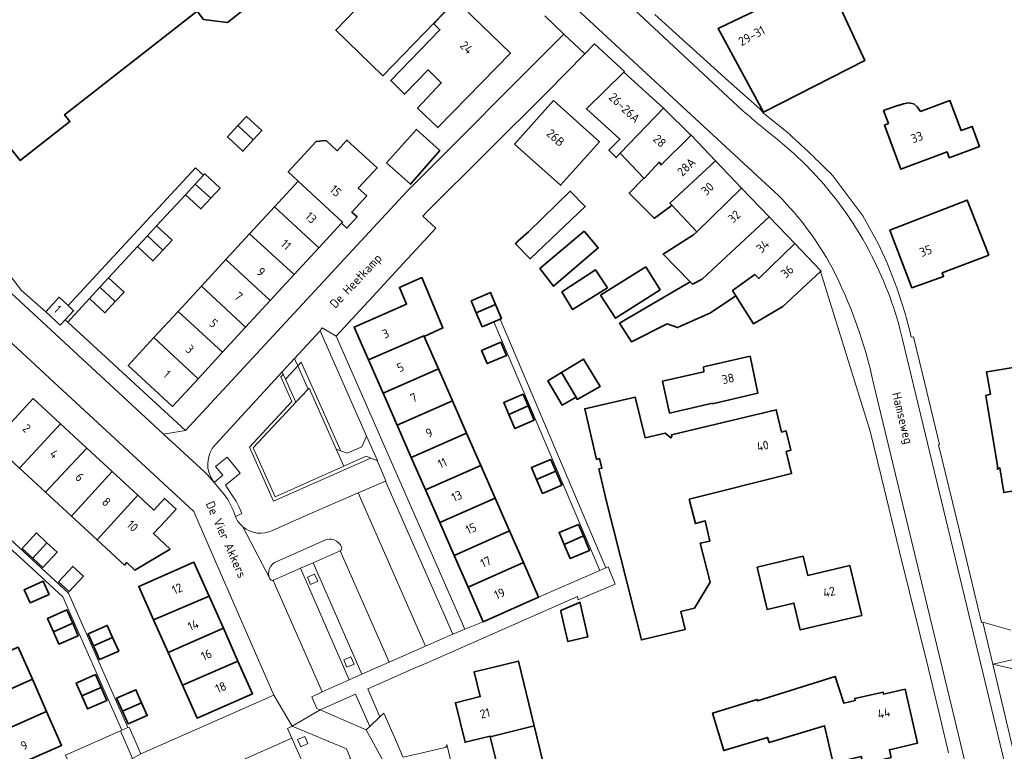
# Model space of a CAD drawing. Header units: metres. Extents: x 152391 to 157968, y 462336 to 467280.
# Tile 341 of 656: x 154051 to 154201, y 465605 to 465716. Entities that reach past the tile are written whole.
import ezdxf
from ezdxf.enums import TextEntityAlignment as Align

# ---------------------------------------------------------------- set-up
doc = ezdxf.new("R2010")
doc.units = ezdxf.units.M
doc.header["$LTSCALE"] = 0.75
for name, color, linetype, lineweight in [('B-WE-GR-BEPLANTING_CULTUUR_HEESTERS-GV', 251, 'Continuous', 18), ('B-WE-GR-GROENVOORZIENING-GV', 251, 'Continuous', 18), ('B-WE-OG-BEBOUWING-GV', 6, 'Continuous', 35), ('B-WE-OG-BEBOUWING-T18', 1, 'Continuous', 18), ('B-WE-OG-TERREIN_ONBEGROEID-GV', 251, 'Continuous', 18), ('B-WE-OG-TOPOGRAFIE-T18', 1, 'Continuous', 18), ('B-WE-VH-VERHARDING_BETONSTRAATSTEEN-GV', 251, 'Continuous', 18), ('B-WE-VH-VERHARDING_TEGEL-GV', 251, 'Continuous', 18)]:
    doc.layers.add(name, color=color, linetype=linetype, lineweight=lineweight)
doc.styles.add('NLCS-ISO-M750-T18', font='NLCS-ISO.ttf', dxfattribs={"height": 1.35})

msp = doc.modelspace()

# ---------------------------------------------------------------- linework, layer by layer
at = {"layer": 'B-WE-GR-BEPLANTING_CULTUUR_HEESTERS-GV'}
for points in [[(154093.71, 465663.89), (154099.65, 465650.56), (154099.73, 465650.38), (154100.73, 465650.01), (154102.98, 465650.99), (154103.65, 465652.61), (154096.74, 465668.3), (154096.58, 465668.67), (154092.7, 465664.46), (154092.86, 465664.08), (154093.19, 465663.33)], [(154203.63, 465616.78), (154204.39, 465616.94), (154216.49, 465619.47), (154216.52, 465619.38), (154223.68, 465620.97), (154237.01, 465623.81), (154254.37, 465627.73), (154253.5, 465631.79), (154253.45, 465631.78), (154253.43, 465630.04), (154213.61, 465621.08), (154199.23, 465617.81)], [(154104.16, 465608.33), (154102.01, 465613.23), (154096.61, 465610.84), (154103.61, 465607.81)]]:
    msp.add_lwpolyline(points, close=True, dxfattribs=at)
for points in [[(154104.32, 465649.26), (154104.1, 465649.16), (154089.49, 465642.7), (154085.8, 465650.92), (154092.3, 465657.91), (154090.6, 465661.68), (154090.97, 465662.07), (154090.81, 465662.41), (154080.61, 465651.34)], [(154080.41, 465645.56), (154081.73, 465646.63), (154080.65, 465647.96), (154082.4, 465649.39), (154084.39, 465646.94), (154082.14, 465645.12), (154083.24, 465643.51), (154083.8, 465642.68), (154084.23, 465641.77), (154084.65, 465640.79), (154083.67, 465640.34)], [(154089.34, 465638.21), (154094.2, 465640.39), (154102.4, 465643.95), (154106.57, 465645.76), (154106.64, 465645.81), (154105.29, 465648.87), (154104.32, 465649.26)]]:
    msp.add_lwpolyline(points, dxfattribs=at)
for points in [[(154080.61, 465651.34, 0.368231), (154080.41, 465645.56)], [(154083.67, 465640.34, 0.116924), (154084.81, 465638.79)], [(154084.81, 465638.79, 0.297166), (154089.34, 465638.21)]]:
    msp.add_lwpolyline(points, format="xyb", dxfattribs=at)
at = {"layer": 'B-WE-GR-GROENVOORZIENING-GV'}
for points in [[(154095.76, 465631.57), (154094.66, 465631.09), (154095.14, 465629.99), (154096.24, 465630.47)], [(154101.3, 465618.93), (154100.2, 465618.46), (154100.68, 465617.36), (154101.78, 465617.83)], [(154094.26, 465606.79), (154093.15, 465606.32), (154093.63, 465605.22), (154094.73, 465605.69)]]:
    msp.add_lwpolyline(points, close=True, dxfattribs=at)
at = {"layer": 'B-WE-OG-BEBOUWING-GV'}
for points in [[(154093.65, 465746.95), (154093.59, 465747.03), (154092.92, 465746.63), (154090.25, 465750), (154078.28, 465765.52), (154078.27, 465765.51), (154055.38, 465750.53), (154055.35, 465750.57), (154054.62, 465750), (154032.53, 465732.62), (154032.86, 465732.19), (154025.6, 465726.52), (154036.4, 465712.88), (154050.83, 465694.66), (154058.42, 465700.59), (154057.6, 465701.64), (154077.83, 465717.46), (154078.82, 465716.2), (154082.48, 465715.74), (154085.32, 465717.95), (154085.77, 465721.62), (154084.79, 465722.89), (154102.01, 465736.35)], [(154165.72, 465721.65), (154163.68, 465720.65), (154164.8, 465718.37), (154164.56, 465718.26), (154157.32, 465714.8), (154164.24, 465702.02), (154179.69, 465709.9), (154174.23, 465721.81), (154173.9, 465721.74), (154172.47, 465724.81), (154165.77, 465721.52)], [(154106.49, 465722.32), (154098.98, 465714.55), (154106.17, 465707.59), (154117.18, 465718.97), (154114.6, 465721.47), (154113.54, 465720.37), (154110.22, 465723.58), (154107.79, 465721.07)], [(154121.33, 465706.62), (154125.62, 465711.02), (154118.3, 465718.12), (154118.18, 465718), (154117.23, 465718.92), (154114.92, 465716.56), (154113.93, 465715.54), (154114.88, 465714.61), (154107.37, 465706.87), (154109.46, 465704.81), (154113.07, 465708.48), (154115.07, 465706.5), (154111.47, 465702.64), (154114.57, 465699.68)], [(154142.4, 465695.79), (154149, 465702.66), (154142.94, 465708.16), (154137.23, 465702.56), (154142.33, 465697.9), (154140.67, 465696.22), (154141.77, 465695.1)], [(154126.25, 465697.17), (154133.27, 465690.89), (154139.21, 465697.53), (154132.19, 465703.81)], [(154188.19, 465702.13), (154187.7, 465702.84), (154187.17, 465703.33), (154186.39, 465703.46), (154185.6, 465703.32), (154184.85, 465703.05), (154184.83, 465703.12), (154182.57, 465702.27), (154183.31, 465700.31), (154182.69, 465700.08), (154185.21, 465693.33), (154192.27, 465695.98), (154192.6, 465695.09), (154197.22, 465696.81), (154196.09, 465699.85), (154194.41, 465699.22), (154192.7, 465703.81)], [(154142.4, 465695.79), (154146.01, 465691.97), (154146.06, 465691.92), (154148.32, 465694.41), (154148.62, 465693.99), (154153.2, 465698.51), (154153.13, 465698.58), (154149.16, 465702.52), (154149, 465702.66)], [(154086.4, 465697.82), (154084.05, 465699.98), (154082.44, 465698.25), (154084.79, 465696.08)], [(154084.05, 465699.98), (154086.4, 465697.82), (154087.71, 465699.23), (154085.37, 465701.4)], [(154106.71, 465694.31), (154110.39, 465691.04), (154114.86, 465696.19), (154111.29, 465699.4)], [(154146.01, 465691.97), (154143.75, 465689.69), (154147.47, 465685.99), (154147.61, 465685.85), (154150.09, 465687.7), (154150.25, 465687.84), (154149.98, 465688.15), (154156.92, 465694.62), (154153.2, 465698.51), (154148.62, 465693.99), (154148.32, 465694.41), (154146.06, 465691.92)], [(154093.24, 465691.52), (154100.03, 465685.27), (154099.87, 465685.1), (154100.68, 465684.35), (154102.24, 465686.05), (154101.43, 465686.79), (154103.7, 465689.26), (154102.42, 465690.44), (154104.63, 465692.85), (154105.28, 465693.55), (154100.69, 465697.79), (154099.18, 465696.15), (154097.54, 465697.71), (154095.98, 465697.55), (154091.72, 465692.92)], [(154150.25, 465687.84), (154154.09, 465683.78), (154160.91, 465690.46), (154156.92, 465694.62), (154149.98, 465688.15)], [(154077.55, 465691.05), (154079.91, 465688.9), (154081.33, 465690.43), (154078.98, 465692.61), (154078.79, 465692.41)], [(154076.06, 465689.45), (154078.41, 465687.28), (154079.91, 465688.9), (154077.55, 465691.05)], [(154093.24, 465691.52), (154089.63, 465687.6), (154096.42, 465681.36), (154099.87, 465685.1), (154100.03, 465685.27)], [(154128.39, 465683.78), (154126.75, 465682.35), (154126.39, 465681.93), (154128.67, 465679.64), (154137.05, 465687.66), (154134.75, 465689.99)], [(154154.09, 465683.78), (154153.57, 465683.34), (154148.93, 465680.35), (154153.05, 465676.17), (154153.41, 465675.8), (154154.89, 465676.54), (154165.13, 465686.05), (154160.91, 465690.46)], [(154198.61, 465680.23), (154195.33, 465688.63), (154183.52, 465684.05), (154186.86, 465675.25), (154191.72, 465676.97), (154191.52, 465677.55)], [(154092.65, 465677.27), (154096.42, 465681.36), (154089.63, 465687.6), (154085.84, 465683.48)], [(154153.05, 465676.17), (154142.28, 465669.83), (154144.1, 465667.01), (154149.55, 465669.72), (154151.15, 465669.18), (154156.17, 465671.41), (154160.04, 465674.02), (154159.54, 465674.82), (154162.93, 465677.26), (154163.52, 465676.67), (154169.01, 465682.01), (154165.13, 465686.05), (154154.89, 465676.54), (154153.41, 465675.8)], [(154070.25, 465683.17), (154072.59, 465680.99), (154074, 465682.51), (154071.65, 465684.68)], [(154088.99, 465673.31), (154092.65, 465677.27), (154085.84, 465683.48), (154082.21, 465679.55)], [(154136.91, 465683.89), (154130.13, 465678.17), (154132.2, 465675.48), (154139.03, 465681.33)], [(154068.73, 465681.53), (154071.08, 465679.35), (154072.59, 465680.99), (154070.25, 465683.17)], [(154159.54, 465674.82), (154160.04, 465674.02), (154161.42, 465671.82), (154162.7, 465669.76), (154167.19, 465672.37), (154172.93, 465677.73), (154173.02, 465677.82), (154169.01, 465682.01), (154163.52, 465676.67), (154162.93, 465677.26)], [(154078.48, 465675.5), (154085.22, 465669.21), (154088.99, 465673.31), (154082.21, 465679.55)], [(154140.47, 465675.24), (154138.63, 465677.98), (154133.49, 465674.63), (154135.12, 465671.93)], [(154146.29, 465678.45), (154139.39, 465674.1), (154141.66, 465670.6), (154148.5, 465674.94)], [(154065.33, 465673.14), (154066.67, 465674.59), (154064.32, 465676.76), (154062.99, 465675.32)], [(154103.98, 465664.24), (154112.43, 465667.92), (154112.48, 465667.79), (154115.33, 465669.11), (154112.09, 465676.8), (154108.69, 465675.3), (154109.8, 465672.75), (154101.79, 465669.24)], [(154065.33, 465673.14), (154062.99, 465675.32), (154061.4, 465673.6), (154063.75, 465671.43)], [(154081.7, 465665.4), (154085.22, 465669.21), (154078.48, 465675.5), (154074.93, 465671.65)], [(154120.43, 465671.41), (154123.36, 465672.68), (154122.6, 465674.5), (154122.51, 465674.46), (154119.65, 465673.25)], [(154054.75, 465671.58), (154056.94, 465669.55), (154057.69, 465670.36), (154058.98, 465671.75), (154058.15, 465672.52), (154056.78, 465673.79)], [(154081.7, 465665.4), (154074.93, 465671.65), (154071.23, 465667.64), (154077.98, 465661.35)], [(154123.12, 465670.05), (154124.06, 465670.45), (154124.27, 465670.54), (154123.36, 465672.68), (154120.43, 465671.41), (154121.33, 465669.29)], [(154071.23, 465667.64), (154067.31, 465663.39), (154074.09, 465657.14), (154077.98, 465661.35)], [(154103.98, 465664.24), (154106.19, 465659.19), (154114.65, 465662.86), (154112.48, 465667.79), (154112.43, 465667.92)], [(154121.23, 465665.7), (154122.09, 465663.68), (154125.04, 465664.93), (154124.17, 465666.96)], [(154135.64, 465658.53), (154135.8, 465658.2), (154139.31, 465660.16), (154136.79, 465664.37), (154133.44, 465662.33)], [(154149.9, 465656.11), (154156.45, 465657.63), (154156.47, 465657.55), (154163.41, 465659.17), (154162.19, 465664.8), (154155.1, 465663.18), (154155.16, 465662.43), (154148.83, 465660.98)], [(154116.79, 465657.98), (154114.65, 465662.86), (154106.19, 465659.19), (154108.35, 465654.27)], [(154205.02, 465648.5), (154203.38, 465659.79), (154205.35, 465660.09), (154204.8, 465663.48), (154198.99, 465662.53), (154198.3, 465662.42), (154198.88, 465658.99), (154198.16, 465658.79), (154199.96, 465648.1), (154199.95, 465647.55), (154200.32, 465647.75), (154200.9, 465643.99), (154205.52, 465644.76)], [(154133.44, 465662.33), (154131.35, 465661.05), (154133.51, 465657.36), (154135.64, 465658.53)], [(154056.96, 465654.5), (154052.79, 465658.35), (154046.54, 465651.57), (154050.72, 465647.71)], [(154108.35, 465654.27), (154110.5, 465649.35), (154118.94, 465653.08), (154116.79, 465657.98)], [(154125.39, 465655.93), (154128.32, 465657.22), (154127.56, 465659), (154124.62, 465657.75)], [(154168.4, 465650.46), (154167.71, 465653.35), (154167.69, 465653.4), (154167.01, 465653.23), (154166.19, 465656.64), (154150.19, 465652.8), (154150.24, 465652.59), (154150.13, 465652.34), (154149.25, 465653.06), (154146.2, 465652.36), (154144.69, 465658.55), (154136.98, 465656.78), (154138.76, 465649.07), (154139.24, 465649.19), (154139.6, 465647.72), (154139.1, 465647.6), (154140.3, 465642.65), (154145.62, 465621.53), (154152.3, 465623.13), (154151.65, 465625.86), (154153.72, 465626.36), (154156.09, 465630.34), (154154.61, 465636.26), (154156.08, 465636.61), (154155.35, 465639.68), (154153.86, 465639.28), (154152.91, 465642.98), (154168.54, 465646.9), (154167.72, 465650.29)], [(154128.32, 465657.22), (154125.39, 465655.93), (154126.3, 465653.79), (154129.24, 465655.05)], [(154050.72, 465647.71), (154054.68, 465644.05), (154060.98, 465650.79), (154056.96, 465654.5)], [(154110.5, 465649.35), (154112.67, 465644.4), (154121.1, 465648.15), (154118.94, 465653.08)], [(154064.87, 465647.2), (154060.98, 465650.79), (154054.68, 465644.05), (154058.64, 465640.4)], [(154129.63, 465645.97), (154132.56, 465647.26), (154131.79, 465649.07), (154128.84, 465647.82)], [(154112.67, 465644.4), (154114.85, 465639.44), (154123.28, 465643.17), (154121.1, 465648.15)], [(154068.8, 465643.58), (154064.87, 465647.2), (154058.64, 465640.4), (154062.57, 465636.78)], [(154129.63, 465645.97), (154130.53, 465643.86), (154133.47, 465645.11), (154132.56, 465647.26)], [(154068.8, 465643.58), (154062.57, 465636.78), (154066.73, 465632.93), (154067.09, 465633.32), (154068.34, 465632.17), (154073.71, 465635.38), (154071.16, 465637.73), (154072.98, 465639.71), (154074.62, 465641.48), (154072.86, 465643.11), (154071.22, 465641.34)], [(154125.48, 465638.17), (154123.28, 465643.17), (154114.85, 465639.44), (154117.05, 465634.41)], [(154136.76, 465637.39), (154136.02, 465639.14), (154133.07, 465637.89), (154133.84, 465636.08)], [(154054.92, 465636.34), (154053.31, 465637.84), (154051.14, 465635.48), (154052.76, 465633.98)], [(154125.48, 465638.17), (154117.05, 465634.41), (154119.18, 465629.55), (154127.61, 465633.31)], [(154136.76, 465637.39), (154133.84, 465636.08), (154134.75, 465633.93), (154137.7, 465635.18)], [(154052.76, 465633.98), (154054.3, 465632.57), (154056.47, 465634.92), (154054.92, 465636.34)], [(154163.26, 465632.62), (154164.79, 465626.17), (154168.89, 465627.14), (154169.86, 465623.05), (154179.23, 465625.26), (154177.42, 465632.88), (154170.99, 465631.36), (154170.29, 465634.29)], [(154056.68, 465630.37), (154058.3, 465628.88), (154060.47, 465631.23), (154058.85, 465632.72)], [(154071.18, 465624.56), (154079.66, 465628.19), (154077.35, 465633.4), (154068.92, 465629.66)], [(154119.18, 465629.55), (154121.49, 465624.3), (154129.92, 465628.04), (154127.61, 465633.31)], [(154055.25, 465628.46), (154054.36, 465630.47), (154051.44, 465629.18), (154052.33, 465627.17)], [(154079.66, 465628.19), (154071.18, 465624.56), (154073.39, 465619.58), (154081.83, 465623.3)], [(154133.35, 465625.86), (154134.38, 465621.3), (154137.45, 465621.99), (154136.29, 465627.13), (154136.27, 465627.26), (154136.07, 465627.17), (154133.32, 465626)], [(154058.84, 465624.05), (154057.94, 465626.09), (154055.01, 465624.8), (154055.92, 465622.76)], [(154055.92, 465622.76), (154056.75, 465620.87), (154059.68, 465622.16), (154058.84, 465624.05)], [(154064.94, 465621.88), (154064.12, 465623.74), (154061.19, 465622.44), (154062, 465620.62)], [(154075.59, 465614.62), (154084.04, 465618.3), (154081.83, 465623.3), (154073.39, 465619.58)], [(154064.94, 465621.88), (154062, 465620.62), (154062.93, 465618.51), (154065.86, 465619.81)], [(154044.27, 465611.76), (154052.7, 465615.51), (154050.54, 465620.4), (154042.1, 465616.7)], [(154084.04, 465618.3), (154075.59, 465614.62), (154077.82, 465609.59), (154086.26, 465613.29)], [(154129.27, 465608.4), (154126.85, 465618.3), (154122.89, 465617.33), (154120.11, 465616.65), (154121.04, 465612.87), (154117.24, 465611.93), (154118.71, 465605.9), (154122.52, 465606.84), (154122.55, 465606.74)], [(154063.17, 465614.27), (154062.31, 465616.22), (154059.38, 465614.92), (154060.24, 465612.98)], [(154185.89, 465613.99), (154182.57, 465613.24), (154182.5, 465613.57), (154178.17, 465612.6), (154178.24, 465612.28), (154176.5, 465611.89), (154175.16, 465615.94), (154163.32, 465612.24), (154163.26, 465612.43), (154156.48, 465610.32), (154158.18, 465604.64), (154164.86, 465606.64), (154165.1, 465605.86), (154173.55, 465608.41), (154174.89, 465602.73), (154175.27, 465602.82), (154179.16, 465603.74), (154179.44, 465602.56), (154183.73, 465603.58), (154183.46, 465604.75), (154187.73, 465605.76)], [(154044.27, 465611.76), (154046.42, 465606.89), (154054.86, 465610.61), (154052.7, 465615.51)], [(154063.17, 465614.27), (154060.24, 465612.98), (154061.12, 465610.99), (154064.05, 465612.29)], [(154066.42, 465610.63), (154069.36, 465611.91), (154068.48, 465613.91), (154065.55, 465612.62)], [(154066.42, 465610.63), (154067.28, 465608.69), (154070.21, 465609.97), (154069.36, 465611.91)], [(154054.86, 465610.61), (154046.42, 465606.89), (154048.71, 465601.7), (154057.14, 465605.42)], [(154124.86, 465597.35), (154131.56, 465599.01), (154129.27, 465608.4), (154122.55, 465606.74), (154123.4, 465603.29), (154119.58, 465602.35), (154121.02, 465596.4)]]:
    msp.add_lwpolyline(points, close=True, dxfattribs=at)
at = {"layer": 'B-WE-OG-TERREIN_ONBEGROEID-GV'}
msp.add_lwpolyline([(154094.75, 465659.77), (154093.75, 465658.7), (154086.4, 465650.84), (154089.72, 465643.35), (154100.19, 465648.02), (154099.03, 465650.64), (154094.91, 465659.95)], close=True, dxfattribs=at)
at = {"layer": 'B-WE-VH-VERHARDING_BETONSTRAATSTEEN-GV'}
for points in [[(154106.61, 465744.76), (154123.45, 465729.22), (154127.86, 465725.14), (154130.05, 465723.13), (154132.99, 465720.39), (154166.59, 465689.25)], [(154166.59, 465689.25), (154132.99, 465720.39), (154131.62, 465718.92), (154128.68, 465721.66), (154130.05, 465723.13), (154127.86, 465725.14), (154126.5, 465723.67), (154122.08, 465727.75), (154123.45, 465729.22), (154106.61, 465744.76)], [(154161.11, 465702.26), (154143.05, 465719.09)], [(154143.05, 465719.09), (154161.11, 465702.26)], [(154130.87, 465716.73), (154133.76, 465713.93), (154136.98, 465710.95), (154138.45, 465712.45), (154143.02, 465708.24), (154142.94, 465708.16), (154149, 465702.66), (154149.16, 465702.52), (154153.13, 465698.58), (154153.2, 465698.51), (154156.92, 465694.62), (154160.91, 465690.46), (154165.13, 465686.05), (154169.01, 465682.01), (154173.02, 465677.82), (154172.93, 465677.73), (154180.55, 465653.38), (154182.26, 465646.3), (154185.01, 465634.98), (154189.45, 465617.13), (154191.19, 465609.66), (154192.49, 465604.3)], [(154167.86, 465699.01), (154164.26, 465701.9), (154163.69, 465702.53), (154158.88, 465706.82), (154147.68, 465716.96)], [(154181.5, 465682.47), (154179.43, 465686.21), (154174.83, 465692.34)], [(154045.21, 465678.28), (154040.79, 465674.82), (154054.52, 465662.15), (154055.29, 465661.44), (154077.31, 465641.1), (154080.13, 465634.65), (154089.55, 465613.07), (154092.33, 465608.38), (154096.61, 465610.84), (154096.1, 465611.03), (154095.31, 465612.85), (154096.92, 465613.58), (154089.45, 465630.6)], [(154081.7, 465644.01), (154080.72, 465645.2), (154080.43, 465645.54), (154079.43, 465646.69), (154078.99, 465647.12), (154072.69, 465652.93), (154045.21, 465678.28)], [(154193.38, 465609.52), (154197.27, 465593.42), (154203.14, 465569.07), (154203.64, 465569.19), (154204.12, 465567.26), (154208.81, 465568.33), (154208.34, 465570.29), (154208.86, 465570.41), (154202.97, 465594.77), (154199.11, 465610.87), (154185.48, 465667.33)], [(154185.48, 465667.33), (154199.11, 465610.87)], [(154199.11, 465610.87), (154202.97, 465594.77), (154208.86, 465570.41), (154209.25, 465570.5), (154210.69, 465570.81), (154208.03, 465581.64), (154206.12, 465589.53), (154205.74, 465590.36), (154199.23, 465617.81), (154197.73, 465624.23), (154197.53, 465624.19), (154194.71, 465635.86), (154190.94, 465651.3), (154191.08, 465651.33), (154188.5, 465662.12), (154187.13, 465667.77), (154186.8, 465667.69)], [(154181.05, 465660.62), (154193.38, 465609.52)], [(154203.14, 465569.07), (154197.27, 465593.42), (154193.38, 465609.52), (154181.05, 465660.62)], [(154099.65, 465635.13), (154107.11, 465618.1), (154112.67, 465620.56), (154102.4, 465643.95), (154094.2, 465640.39), (154089.34, 465638.21)], [(154088.92, 465630.85), (154088.92, 465630.86), (154088.91, 465630.87), (154084.81, 465638.79)], [(154084.81, 465638.79), (154088.91, 465630.87)], [(154089.97, 465633.49), (154097.2, 465636.71)], [(154201.97, 465623.03), (154197.73, 465624.23), (154199.23, 465617.81), (154213.61, 465621.08)], [(154083.78, 465602.77), (154092.28, 465606.54), (154091.64, 465608), (154092.33, 465608.38), (154089.55, 465613.07), (154069.26, 465604.15)], [(154108.67, 465598.58), (154103.61, 465607.81), (154096.61, 465610.84), (154092.33, 465608.38), (154100.61, 465604.89), (154101.25, 465603.41)]]:
    msp.add_lwpolyline(points, dxfattribs=at)
for points in [[(154166.74, 465697.58, -0.013783), (154161.11, 465702.26)], [(154161.11, 465702.26, 0.013783), (154166.74, 465697.58)], [(154174.83, 465692.34, 0.012243), (154167.86, 465699.01)], [(154172.2, 465692.43, 0.030374), (154166.74, 465697.58)], [(154166.74, 465697.58, -0.030374), (154172.2, 465692.43)], [(154180.74, 465680.17, 0.068743), (154172.2, 465692.43)], [(154172.2, 465692.43, -0.068743), (154180.74, 465680.17)], [(154166.59, 465689.25, -0.072494), (154174.68, 465678.37)], [(154174.68, 465678.37, 0.072494), (154166.59, 465689.25)], [(154186.8, 465667.69, 0.059059), (154181.5, 465682.47)], [(154185.48, 465667.33, 0.061682), (154180.74, 465680.17)], [(154180.74, 465680.17, -0.061682), (154185.48, 465667.33)], [(154174.68, 465678.37, -0.065277), (154181.05, 465660.62)], [(154181.05, 465660.62, 0.065277), (154174.68, 465678.37)], [(154083.48, 465640.9, 0.088566), (154081.7, 465644.01)], [(154083.67, 465640.34, -0.034638), (154083.48, 465640.9)], [(154084.81, 465638.79, -0.116924), (154083.67, 465640.34)], [(154089.34, 465638.21, -0.297166), (154084.81, 465638.79)], [(154097.2, 465636.71, -0.428297), (154099.87, 465635.7)], [(154099.87, 465635.7, -0.402772), (154099.65, 465635.13)], [(154088.91, 465630.87, -0.422763), (154089.97, 465633.49)], [(154089.45, 465630.6, -0.396442), (154088.92, 465630.85)]]:
    msp.add_lwpolyline(points, format="xyb", dxfattribs=at)
for points in [[(154058.08, 465670.01), (154057.69, 465670.36), (154056.94, 465669.55), (154054.75, 465671.58), (154051.02, 465674.81), (154047.14, 465679.79), (154045.21, 465678.28), (154072.69, 465652.93), (154076.04, 465653.45)], [(154092.7, 465664.46), (154090.81, 465662.41), (154090.97, 465662.07), (154091.31, 465661.29), (154092.13, 465662.17), (154093.19, 465663.33), (154092.86, 465664.08)], [(154104.16, 465608.33), (154103.61, 465607.81), (154108.67, 465598.58), (154111, 465599.59), (154110.94, 465599.88), (154111.01, 465600.05), (154111.13, 465600.13), (154116.61, 465601.49), (154116.78, 465601.49), (154116.97, 465601.31), (154115.93, 465605.56), (154115.89, 465605.26), (154115.7, 465605.09), (154109.34, 465603.61), (154109.2, 465603.67), (154108.08, 465606.3), (154106.3, 465610.35), (154105.7, 465609.79)], [(154066.13, 465607.65), (154067.99, 465603.41), (154069.26, 465604.15), (154067.45, 465608.23), (154067.26, 465608.15), (154066.35, 465607.75)]]:
    msp.add_lwpolyline(points, close=True, dxfattribs=at)
at = {"layer": 'B-WE-VH-VERHARDING_TEGEL-GV'}
for points in [[(154090.81, 465662.41), (154092.7, 465664.46), (154096.58, 465668.67), (154096.91, 465669.14), (154099.04, 465667.84), (154114.23, 465684.34), (154112.29, 465686.18), (154112.9, 465686.85), (154131.3, 465705.15), (154136.98, 465710.95), (154133.76, 465713.93), (154109.82, 465689.92), (154076.04, 465653.45), (154072.69, 465652.93), (154078.99, 465647.12), (154079.43, 465646.69), (154080.43, 465645.54), (154080.41, 465645.56)], [(154080.61, 465651.34), (154090.81, 465662.41)], [(154083.67, 465640.34), (154084.65, 465640.79), (154084.23, 465641.77), (154083.8, 465642.68), (154083.24, 465643.51), (154082.14, 465645.12), (154084.39, 465646.94), (154082.4, 465649.39), (154080.65, 465647.96), (154081.73, 465646.63), (154080.41, 465645.56), (154080.43, 465645.54), (154080.72, 465645.2), (154081.7, 465644.01)], [(154097.2, 465636.71), (154089.97, 465633.49)], [(154089.45, 465630.6), (154089.47, 465630.61), (154093.59, 465632.45), (154095.51, 465633.29), (154099.65, 465635.13)], [(154088.91, 465630.87), (154088.92, 465630.86), (154088.92, 465630.85)]]:
    msp.add_lwpolyline(points, dxfattribs=at)
for points in [[(154071.65, 465684.68), (154076.06, 465689.45), (154077.55, 465691.05), (154078.79, 465692.41), (154077.56, 465693.53), (154058.15, 465672.52), (154058.98, 465671.75), (154057.69, 465670.36), (154058.08, 465670.01), (154061.4, 465673.6), (154062.99, 465675.32), (154064.32, 465676.76), (154068.73, 465681.53), (154070.25, 465683.17)], [(154139.27, 465632.11), (154140.21, 465632.52), (154124.06, 465670.45), (154123.12, 465670.05)], [(154105.29, 465648.87), (154106.64, 465645.81), (154106.57, 465645.76), (154116.83, 465622.4), (154118.7, 465623.16), (154099.04, 465667.84), (154096.91, 465669.14), (154096.58, 465668.67), (154096.74, 465668.3), (154103.65, 465652.61), (154105.34, 465648.9)], [(154099.73, 465650.38), (154099.65, 465650.56), (154093.71, 465663.89), (154093.19, 465663.33), (154094.75, 465659.77), (154094.91, 465659.95), (154099.03, 465650.64)], [(154093.75, 465658.7), (154094.75, 465659.77), (154093.19, 465663.33), (154092.13, 465662.17), (154091.31, 465661.29), (154092.87, 465657.78)], [(154090.97, 465662.07), (154090.6, 465661.68), (154092.3, 465657.91), (154085.8, 465650.92), (154089.49, 465642.7), (154104.1, 465649.16), (154104.32, 465649.26), (154103.6, 465649.54), (154100.19, 465648.02), (154089.72, 465643.35), (154086.4, 465650.84), (154093.75, 465658.7), (154092.87, 465657.78), (154091.31, 465661.29)], [(154105.29, 465648.87), (154105.34, 465648.9), (154103.65, 465652.61), (154102.98, 465650.99), (154100.73, 465650.01), (154099.73, 465650.38), (154099.03, 465650.64), (154100.19, 465648.02), (154103.6, 465649.54), (154104.32, 465649.26)], [(154041.35, 465642.78), (154048.79, 465635.96), (154049.75, 465635.06), (154050.75, 465634.14), (154050.76, 465634.13), (154057.36, 465628.07), (154066.35, 465607.75), (154067.26, 465608.15), (154058.19, 465628.64), (154040.28, 465645.19), (154039.49, 465644.52)], [(154112.67, 465620.56), (154116.83, 465622.4), (154106.57, 465645.76), (154102.4, 465643.95)], [(154099.65, 465635.13), (154095.51, 465633.29), (154102.97, 465616.27), (154107.11, 465618.1)], [(154096.92, 465613.58), (154101.04, 465615.45), (154093.59, 465632.45), (154089.47, 465630.61), (154089.45, 465630.6)], [(154101.04, 465615.45), (154102.97, 465616.27), (154095.51, 465633.29), (154093.59, 465632.45)], [(154102.97, 465616.27), (154101.04, 465615.45), (154096.92, 465613.58), (154095.31, 465612.85), (154096.1, 465611.03), (154096.61, 465610.84), (154102.01, 465613.23), (154104.16, 465608.33), (154105.7, 465609.79), (154103.86, 465614.04), (154111.11, 465617.24), (154112.91, 465618.03), (154135.85, 465628.15), (154135.95, 465627.65), (154141.64, 465630.03), (154140.53, 465632.66), (154140.21, 465632.52), (154139.27, 465632.11), (154129.92, 465628.04), (154121.49, 465624.3), (154118.7, 465623.16), (154116.83, 465622.4), (154112.67, 465620.56), (154107.11, 465618.1)], [(154095.76, 465631.57), (154096.24, 465630.47), (154095.14, 465629.99), (154094.66, 465631.09)], [(154101.3, 465618.93), (154101.78, 465617.83), (154100.68, 465617.36), (154100.2, 465618.46)], [(154081.57, 465601.8), (154083.42, 465597.68), (154074.9, 465593.94), (154073.09, 465598.04), (154070.88, 465597.09), (154072.72, 465592.97), (154064.23, 465589.22), (154062.42, 465593.34), (154060.22, 465592.38), (154062.04, 465588.26), (154053.55, 465584.53), (154052.86, 465582.01), (154100.01, 465602.84), (154101.25, 465603.41), (154100.61, 465604.89), (154092.33, 465608.38), (154091.64, 465608), (154092.28, 465606.54), (154094.1, 465602.41), (154085.61, 465598.65), (154083.78, 465602.77)], [(154066.13, 465607.65), (154057.73, 465603.93), (154059.61, 465599.74), (154067.99, 465603.41)], [(154094.26, 465606.79), (154094.73, 465605.69), (154093.63, 465605.22), (154093.15, 465606.32)], [(154092.28, 465606.54), (154083.78, 465602.77), (154085.61, 465598.65), (154094.1, 465602.41)]]:
    msp.add_lwpolyline(points, close=True, dxfattribs=at)
for points in [[(154080.41, 465645.56, -0.368231), (154080.61, 465651.34)], [(154081.7, 465644.01, -0.088566), (154083.48, 465640.9)], [(154083.48, 465640.9, 0.034638), (154083.67, 465640.34)], [(154099.87, 465635.7, 0.428297), (154097.2, 465636.71)], [(154099.65, 465635.13, 0.402772), (154099.87, 465635.7)], [(154089.97, 465633.49, 0.422763), (154088.91, 465630.87)], [(154088.92, 465630.85, 0.396442), (154089.45, 465630.6)]]:
    msp.add_lwpolyline(points, format="xyb", dxfattribs=at)

# ---------------------------------------------------------------- texts
at = {"layer": 'B-WE-OG-BEBOUWING-T18', "style": 'NLCS-ISO-M750-T18'}
for s, rotation, p in [('29-31', 28.1, (154162.44, 465713.69)), ('24', 315.9, (154118.95, 465711.91)), ('26-26A', 316.7, (154143.05, 465702.71)), ('26B', 318.2, (154132.53, 465698.14)), ('28', 317, (154148.41, 465697.66)), ('33', 20.5, (154187.66, 465698.2)), ('28A', 44.4, (154152.47, 465693.69)), ('15', 317.3, (154098.97, 465690.02)), ('30', 43.8, (154155.71, 465690.35)), ('13', 317.3, (154095.2, 465685.94)), ('32', 43.8, (154159.77, 465686.1)), ('11', 317.3, (154091.38, 465681.8)), ('34', 44.6, (154164.14, 465681.6)), ('35', 20.7, (154189, 465680.88)), ('36', 43, (154167.87, 465677.73)), ('9', 317.3, (154087.58, 465677.67)), ('7', 317.3, (154084.14, 465673.94)), ('1', 317.5, (154056.51, 465672.01)), ('5', 317.3, (154080.35, 465669.83)), ('3', 23.7, (154106.59, 465668.25)), ('3', 317.3, (154076.71, 465665.89)), ('5', 23.7, (154108.84, 465663.11)), ('1', 317.3, (154073.22, 465662.1)), ('38', 12.3, (154158.84, 465661.38)), ('7', 23.6, (154110.87, 465658.47)), ('2', 317.3, (154051.82, 465653.81)), ('9', 23.7, (154113.22, 465653.12)), ('40', 13.5, (154164.12, 465651.14)), ('4', 317.3, (154056.03, 465649.91)), ('11', 23.6, (154115.24, 465648.5)), ('6', 317.3, (154059.9, 465646.35)), ('13', 23.7, (154117.45, 465643.46)), ('8', 317.3, (154063.99, 465642.57)), ('10', 317.3, (154067.97, 465638.89)), ('15', 23.6, (154119.62, 465638.52)), ('17', 23.7, (154121.86, 465633.41)), ('12', 23.9, (154074.78, 465629.33)), ('19', 23.6, (154123.98, 465628.58)), ('42', 13.4, (154174.27, 465628.84)), ('14', 23.9, (154077.24, 465623.78)), ('16', 23.9, (154079.25, 465619.25)), ('18', 23.9, (154081.44, 465614.29)), ('21', 13.7, (154121.75, 465610.32)), ('44', 12.6, (154182.61, 465610.35)), ('9', 23.8, (154051.43, 465605.43))]:
    msp.add_text(s, height=1.35, rotation=rotation, dxfattribs=at).set_placement(p, align=Align.MIDDLE)
at = {"layer": 'B-WE-OG-TOPOGRAFIE-T18', "style": 'NLCS-ISO-M750-T18'}
for s, rotation, p in [('De Heetkamp', 46.6, (154102.17, 465676.15)), ('Hamseweg', 283.9, (154185.27, 465655.32)), ('De Vier Akkers', 293.8, (154082.26, 465636.84))]:
    msp.add_text(s, height=1.35, rotation=rotation, dxfattribs=at).set_placement(p, align=Align.MIDDLE)

doc.saveas('drawing.dxf')
